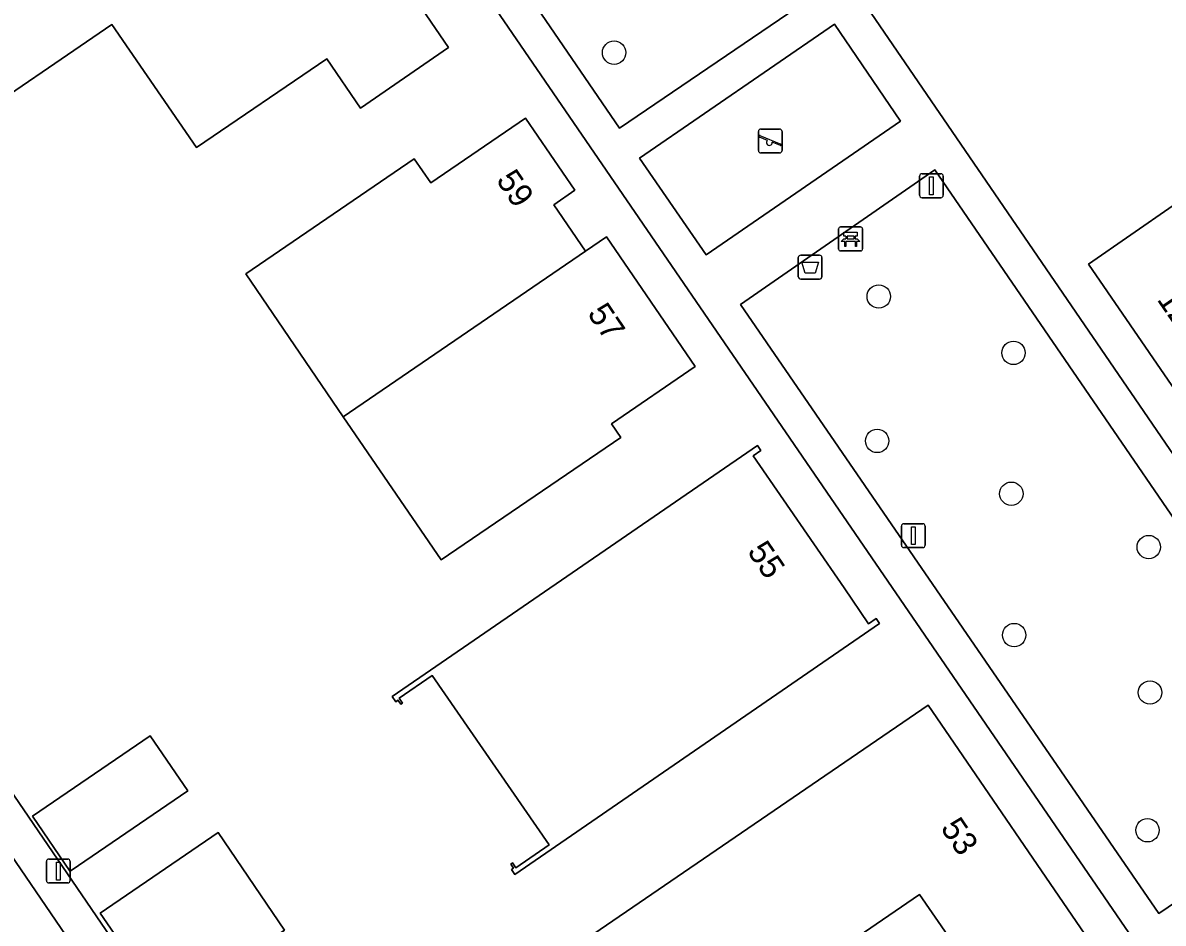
# Model space of a CAD drawing. Extents: x 155275 to 156265, y 382654 to 383635.
# Drawn here: x 155501.16 to 155548.86, y 383220.66 to 383258.32 of the extents above; entities that cross this region are included whole.
import ezdxf

# ---------------------------------------------------------------- set-up
doc = ezdxf.new("R2010")
doc.units = 0
for name, color, linetype in [('IMGEO_Afvalbak', 7, 'Continuous'), ('IMGEO_Bank', 7, 'Continuous'), ('IMGEO_Boom', 7, 'Continuous'), ('IMGEO_Erf', 7, 'Continuous'), ('IMGEO_Groenvoorziening', 7, 'Continuous'), ('IMGEO_Lichtmast', 7, 'Continuous'), ('IMGEO_Pand', 7, 'Continuous'), ('IMGEO_Pand_nummerreeks', 7, 'Continuous'), ('IMGEO_Rijbaan_lokaal_open', 7, 'Continuous'), ('IMGEO_Speelvoorziening', 7, 'Continuous'), ('IMGEO_Terreindeel_onvherhard', 7, 'Continuous'), ('IMGEO_Voetpad_open', 7, 'Continuous')]:
    doc.layers.add(name, color=color, linetype=linetype)

msp = doc.modelspace()

# ---------------------------------------------------------------- linework, layer by layer
at = {"layer": 'IMGEO_Afvalbak'}
for p, q in [((155533.599, 383247.704), (155533.599, 383248.504)), ((155533.599, 383248.504), (155533.599, 383247.704)), ((155533.699, 383248.604), (155534.489, 383248.604)), ((155534.489, 383248.604), (155533.699, 383248.604)), ((155534.589, 383248.504), (155534.589, 383247.704)), ((155534.589, 383247.704), (155534.589, 383248.504)), ((155534.489, 383247.604), (155533.699, 383247.604)), ((155533.699, 383247.604), (155534.489, 383247.604))]:
    msp.add_line(p, q, dxfattribs=at)
msp.add_lwpolyline([(155533.742, 383248.318), (155534.446, 383248.318), (155534.297, 383247.848), (155533.891, 383247.848), (155533.742, 383248.318)], dxfattribs=at)
for centre, start, end in [((155533.699, 383248.504), 90, 180), ((155533.699, 383248.504), 90, 180), ((155534.489, 383248.504), 0, 90), ((155534.489, 383248.504), 360, 90), ((155533.699, 383247.704), 180, 270), ((155533.699, 383247.704), 180, 270), ((155534.489, 383247.704), 270, 0), ((155534.489, 383247.704), 270, 0)]:
    msp.add_arc(centre, 0.1, start, end, dxfattribs=at)
at = {"layer": 'IMGEO_Bank'}
for p, q in [((155535.284, 383248.859), (155535.284, 383249.7)), ((155535.284, 383249.7), (155535.284, 383248.859)), ((155535.359, 383249.784), (155536.2, 383249.784)), ((155536.2, 383249.784), (155535.359, 383249.784)), ((155535.593, 383249.29), (155535.593, 383249.396)), ((155535.637, 383249.396), (155535.637, 383249.29)), ((155535.925, 383249.402), (155535.643, 383249.402)), ((155535.931, 383249.29), (155535.931, 383249.396)), ((155535.975, 383249.396), (155535.975, 383249.29)), ((155536.284, 383249.709), (155536.284, 383248.868)), ((155536.284, 383248.868), (155536.284, 383249.709)), ((155535.981, 383249.182), (155535.588, 383249.182)), ((155535.643, 383249.284), (155535.925, 383249.284)), ((155536.209, 383248.784), (155535.368, 383248.784)), ((155535.368, 383248.784), (155536.209, 383248.784))]:
    msp.add_line(p, q, dxfattribs=at)
for points in [[(155535.587, 383249.402), (155535.501, 383249.402), (155535.501, 383249.563), (155536.064, 383249.563), (155536.064, 383249.402), (155535.981, 383249.402)], [(155535.531, 383249.182), (155535.389, 383249.182), (155535.501, 383249.284), (155535.587, 383249.284)], [(155535.581, 383249.175), (155535.581, 383248.968), (155535.538, 383248.968), (155535.538, 383249.175)], [(155535.981, 383249.284), (155536.064, 383249.284), (155536.176, 383249.182), (155536.037, 383249.182)], [(155536.031, 383249.175), (155536.031, 383248.968), (155535.987, 383248.968), (155535.987, 383249.175)]]:
    msp.add_lwpolyline(points, dxfattribs=at)
for centre, radius, start, end in [((155535.362, 383249.706), 0.0779, 92.4484, 184.2845), ((155535.362, 383249.706), 0.0779, 92.4484, 184.2845), ((155535.586, 383249.395), 0.00671, 2.8957, 87.1043), ((155535.643, 383249.395), 0.00671, 92.8957, 177.1043), ((155535.925, 383249.395), 0.00671, 2.8957, 87.1043), ((155535.982, 383249.395), 0.00671, 92.8957, 177.1043), ((155536.206, 383249.706), 0.0779, 2.4484, 94.2845), ((155536.206, 383249.706), 0.0779, 2.4484, 94.2845), ((155535.531, 383249.175), 0.00671, 2.8957, 87.1043), ((155535.588, 383249.175), 0.00671, 92.8957, 177.1043), ((155535.586, 383249.291), 0.00671, 272.8957, 357.1043), ((155535.643, 383249.291), 0.00671, 182.8957, 267.1043), ((155535.925, 383249.291), 0.00671, 272.8957, 357.1043), ((155535.982, 383249.291), 0.00671, 182.8957, 267.1043), ((155535.98, 383249.175), 0.00671, 2.8957, 87.1043), ((155536.037, 383249.175), 0.00671, 92.8957, 177.1043), ((155535.362, 383248.862), 0.0779, 182.4484, 274.2845), ((155535.362, 383248.862), 0.0779, 182.4484, 274.2845), ((155536.206, 383248.862), 0.0779, 272.4484, 4.2845), ((155536.206, 383248.862), 0.0779, 272.4484, 4.2845)]:
    msp.add_arc(centre, radius, start, end, dxfattribs=at)
at = {"layer": 'IMGEO_Boom'}
for centre in [(155525.893, 383257.075), (155536.962, 383246.876), (155542.598, 383244.517), (155536.897, 383240.834), (155542.508, 383238.626), (155548.255, 383236.396), (155542.625, 383232.714), (155548.308, 383230.31), (155548.201, 383224.551)]:
    msp.add_circle(centre, 0.489, dxfattribs=at)
at = {"layer": 'IMGEO_Erf'}
for points in [[(155518.42, 383332.648), (155516.069, 383336.112), (155494.094, 383320.967), (155495.01, 383319.623), (155509.565, 383298.295), (155558.036, 383227.48), (155580.05, 383242.47)], [(155498.922, 383291.025), (155490.365, 383303.561), (155484.692, 383311.871), (155483.519, 383313.595), (155458.608, 383296.58), (155454.563, 383293.76), (155518.365, 383200.253), (155523.731, 383203.931), (155542.221, 383216.713), (155538.669, 383221.857), (155525.357, 383212.738), (155524.015, 383214.705), (155523.982, 383214.682), (155523.259, 383215.732), (155518.011, 383212.12), (155515.657, 383215.542), (155521.261, 383219.398), (155522.097, 383218.189), (155539.024, 383229.787), (155546.127, 383219.41), (155547.42, 383220.262)], [(155511.214, 383268.639), (155518.973, 383257.288), (155515.285, 383254.748), (155513.877, 383256.816), (155508.43, 383253.102), (155504.89, 383258.248), (155498.475, 383253.878), (155495.319, 383258.502), (155493.822, 383260.698), (155501.233, 383265.74), (155503.062, 383263.066)], [(155568.858, 383258.73), (155572.257, 383253.751), (155566.907, 383250.057), (155566.053, 383251.294), (155555.609, 383244.147), (155554.814, 383245.299), (155554.037, 383244.765), (155550.011, 383242.001), (155545.738, 383248.234), (155551.048, 383251.902), (155552.251, 383250.148), (155555.902, 383252.65), (155557.22, 383250.744), (155557.862, 383251.185)], [(155522.189, 383254.333), (155524.252, 383251.316), (155523.369, 383250.712), (155524.703, 383248.769), (155525.582, 383249.37), (155529.289, 383243.949), (155525.781, 383241.55), (155526.176, 383240.972), (155518.658, 383235.854), (155514.569, 383241.84), (155510.486, 383247.819), (155517.539, 383252.636), (155518.229, 383251.626)], [(155531.886, 383240.649), (155532.033, 383240.434), (155531.711, 383240.214), (155535.518, 383234.686), (155536.532, 383233.186), (155536.853, 383233.407), (155537, 383233.192), (155521.736, 383222.693), (155521.596, 383222.906), (155521.688, 383222.967), (155521.575, 383223.138), (155521.646, 383223.185), (155521.778, 383222.984), (155523.172, 383223.942), (155518.289, 383231.024), (155516.9, 383230.068), (155517.038, 383229.871), (155516.968, 383229.823), (155516.851, 383229.991), (155516.761, 383229.928), (155516.613, 383230.139)], [(155508.066, 383226.193), (155503.188, 383222.86), (155503.141, 383222.828), (155501.564, 383225.136), (155506.489, 383228.501)], [(155512.114, 383220.375), (155507.195, 383217.008), (155504.405, 383221.085), (155509.331, 383224.45)]]:
    msp.add_lwpolyline(points, close=True, dxfattribs=at)
at = {"layer": 'IMGEO_Groenvoorziening'}
for points in [[(155508.351, 383297.462), (155500.164, 383291.847), (155526.116, 383253.914), (155534.287, 383259.48)], [(155556.829, 383226.608), (155539.303, 383252.179), (155531.179, 383246.543), (155548.678, 383221.063)]]:
    msp.add_lwpolyline(points, close=True, dxfattribs=at)
at = {"layer": 'IMGEO_Lichtmast'}
for p, q in [((155538.672, 383251.109), (155538.672, 383251.909)), ((155538.672, 383251.909), (155538.672, 383251.109)), ((155538.772, 383252.009), (155539.562, 383252.009)), ((155539.562, 383252.009), (155538.772, 383252.009)), ((155539.662, 383251.909), (155539.662, 383251.109)), ((155539.662, 383251.109), (155539.662, 383251.909)), ((155539.562, 383251.009), (155538.772, 383251.009)), ((155538.772, 383251.009), (155539.562, 383251.009)), ((155537.91, 383236.471), (155537.91, 383237.271)), ((155537.91, 383237.271), (155537.91, 383236.471)), ((155538.01, 383237.371), (155538.8, 383237.371)), ((155538.8, 383237.371), (155538.01, 383237.371)), ((155538.9, 383237.271), (155538.9, 383236.471)), ((155538.9, 383236.471), (155538.9, 383237.271)), ((155538.8, 383236.371), (155538.01, 383236.371)), ((155538.01, 383236.371), (155538.8, 383236.371)), ((155502.151, 383222.444), (155502.151, 383223.244)), ((155502.151, 383223.244), (155502.151, 383222.444)), ((155502.251, 383223.344), (155503.041, 383223.344)), ((155503.041, 383223.344), (155502.251, 383223.344)), ((155503.141, 383223.244), (155503.141, 383222.444)), ((155503.141, 383222.444), (155503.141, 383223.244)), ((155503.041, 383222.344), (155502.251, 383222.344)), ((155502.251, 383222.344), (155503.041, 383222.344))]:
    msp.add_line(p, q, dxfattribs=at)
for points in [[(155539.092, 383251.884), (155539.242, 383251.884), (155539.242, 383251.134), (155539.092, 383251.134), (155539.092, 383251.884)], [(155538.33, 383237.246), (155538.48, 383237.246), (155538.48, 383236.496), (155538.33, 383236.496), (155538.33, 383237.246)], [(155502.571, 383223.219), (155502.721, 383223.219), (155502.721, 383222.469), (155502.571, 383222.469), (155502.571, 383223.219)]]:
    msp.add_lwpolyline(points, dxfattribs=at)
for centre, start, end in [((155538.772, 383251.909), 90, 180), ((155538.772, 383251.909), 90, 180), ((155539.562, 383251.909), 0, 90), ((155539.562, 383251.909), 360, 90), ((155538.772, 383251.109), 180, 270), ((155538.772, 383251.109), 180, 270), ((155539.562, 383251.109), 270, 0), ((155539.562, 383251.109), 270, 0), ((155538.01, 383237.271), 90, 180), ((155538.01, 383237.271), 90, 180), ((155538.8, 383237.271), 0, 90), ((155538.8, 383237.271), 360, 90), ((155538.01, 383236.471), 180, 270), ((155538.01, 383236.471), 180, 270), ((155538.8, 383236.471), 270, 0), ((155538.8, 383236.471), 270, 0), ((155502.251, 383223.244), 90, 180), ((155502.251, 383223.244), 90, 180), ((155503.041, 383223.244), 0, 90), ((155503.041, 383223.244), 360, 90), ((155502.251, 383222.444), 180, 270), ((155502.251, 383222.444), 180, 270), ((155503.041, 383222.444), 270, 0), ((155503.041, 383222.444), 270, 0)]:
    msp.add_arc(centre, 0.1, start, end, dxfattribs=at)
at = {"layer": 'IMGEO_Pand'}
for points in [[(155511.214, 383268.639), (155503.062, 383263.066), (155501.233, 383265.74), (155493.822, 383260.698), (155495.319, 383258.502), (155498.475, 383253.878), (155504.89, 383258.248), (155508.43, 383253.102), (155513.877, 383256.816), (155515.285, 383254.748), (155518.973, 383257.288)], [(155572.257, 383253.751), (155568.858, 383258.73), (155557.862, 383251.185), (155557.22, 383250.744), (155555.902, 383252.65), (155552.251, 383250.148), (155551.048, 383251.902), (155545.738, 383248.234), (155550.011, 383242.001), (155554.037, 383244.765), (155554.814, 383245.299), (155555.609, 383244.147), (155566.053, 383251.294), (155566.907, 383250.057)], [(155524.703, 383248.769), (155523.369, 383250.712), (155524.252, 383251.316), (155522.189, 383254.333), (155518.229, 383251.626), (155517.539, 383252.636), (155510.486, 383247.819), (155514.569, 383241.84)], [(155529.289, 383243.949), (155525.582, 383249.37), (155524.703, 383248.769), (155514.569, 383241.84), (155518.658, 383235.854), (155526.176, 383240.972), (155525.781, 383241.55)], [(155537, 383233.192), (155536.853, 383233.407), (155536.532, 383233.186), (155535.518, 383234.686), (155531.711, 383240.214), (155532.033, 383240.434), (155531.886, 383240.649), (155516.613, 383230.139), (155516.761, 383229.928), (155516.851, 383229.991), (155516.968, 383229.823), (155517.038, 383229.871), (155516.9, 383230.068), (155518.289, 383231.024), (155523.172, 383223.942), (155521.778, 383222.984), (155521.646, 383223.185), (155521.575, 383223.138), (155521.688, 383222.967), (155521.596, 383222.906), (155521.736, 383222.693)], [(155539.024, 383229.787), (155522.097, 383218.189), (155521.261, 383219.398), (155515.657, 383215.542), (155518.011, 383212.12), (155523.259, 383215.732), (155523.982, 383214.682), (155524.015, 383214.705), (155525.357, 383212.738), (155538.669, 383221.857), (155542.221, 383216.713), (155546.127, 383219.41)], [(155508.066, 383226.193), (155506.489, 383228.501), (155501.564, 383225.136), (155503.141, 383222.828), (155503.188, 383222.86)], [(155512.114, 383220.375), (155509.331, 383224.45), (155504.405, 383221.085), (155507.195, 383217.008)]]:
    msp.add_lwpolyline(points, close=True, dxfattribs=at)
at = {"layer": 'IMGEO_Rijbaan_lokaal_open'}
msp.add_lwpolyline([(155518.343, 383197.603), (155517.119, 383199.399), (155453.361, 383292.898)], dxfattribs=at)
at = {"layer": 'IMGEO_Speelvoorziening'}
for p, q in [((155531.927, 383252.978), (155531.927, 383253.778)), ((155531.927, 383253.778), (155531.927, 383252.978)), ((155532.027, 383253.878), (155532.817, 383253.878)), ((155532.817, 383253.878), (155532.027, 383253.878)), ((155532.917, 383253.778), (155532.917, 383252.978)), ((155532.917, 383252.978), (155532.917, 383253.778)), ((155532.31, 383253.406), (155531.971, 383253.543)), ((155531.996, 383253.603), (155532.872, 383253.25)), ((155532.848, 383253.19), (155532.508, 383253.327)), ((155532.817, 383252.878), (155532.027, 383252.878)), ((155532.027, 383252.878), (155532.817, 383252.878))]:
    msp.add_line(p, q, dxfattribs=at)
for centre, radius, start, end in [((155532.027, 383253.778), 0.1, 90, 180), ((155532.027, 383253.778), 0.1, 90, 180), ((155532.817, 383253.778), 0.1, 0, 90), ((155532.817, 383253.778), 0.1, 360, 90), ((155531.984, 383253.573), 0.0327, 68.078, 248.078), ((155532.389, 383253.316), 0.12, 130.9928, 5.1632), ((155532.86, 383253.22), 0.0327, 248.078, 68.078), ((155532.027, 383252.978), 0.1, 180, 270), ((155532.027, 383252.978), 0.1, 180, 270), ((155532.817, 383252.978), 0.1, 270, 0), ((155532.817, 383252.978), 0.1, 270, 0)]:
    msp.add_arc(centre, radius, start, end, dxfattribs=at)
at = {"layer": 'IMGEO_Terreindeel_onvherhard'}
msp.add_lwpolyline([(155537.871, 383254.21), (155535.106, 383258.269), (155526.955, 383252.662), (155529.75, 383248.612)], close=True, dxfattribs=at)
at = {"layer": 'IMGEO_Voetpad_open'}
for points in [[(155558.036, 383227.48), (155509.565, 383298.295)], [(155498.922, 383291.025), (155547.42, 383220.262), (155548.154, 383219.177), (155550.609, 383215.612)]]:
    msp.add_lwpolyline(points, dxfattribs=at)
for points in [[(155508.351, 383297.462), (155534.287, 383259.48), (155526.116, 383253.914), (155500.164, 383291.847)], [(155454.563, 383293.76), (155453.361, 383292.898), (155517.119, 383199.399), (155518.365, 383200.253)], [(155535.106, 383258.269), (155537.871, 383254.21), (155529.75, 383248.612), (155526.955, 383252.662)], [(155539.303, 383252.179), (155556.829, 383226.608), (155548.678, 383221.063), (155531.179, 383246.543)]]:
    msp.add_lwpolyline(points, close=True, dxfattribs=at)

# ---------------------------------------------------------------- texts
at = {"layer": 'IMGEO_Pand_nummerreeks'}
for s, rotation, p in [('59', 304.1653, (155520.935, 383251.743)), ('123', 304.4346, (155548.574, 383246.75)), ('57', 304.1653, (155524.75, 383246.163)), ('55', 304.3543, (155531.438, 383236.208)), ('53', 304.1939, (155539.521, 383224.64))]:
    msp.add_text(s, height=1, rotation=rotation, dxfattribs=at).set_placement(p)

doc.saveas('drawing.dxf')
